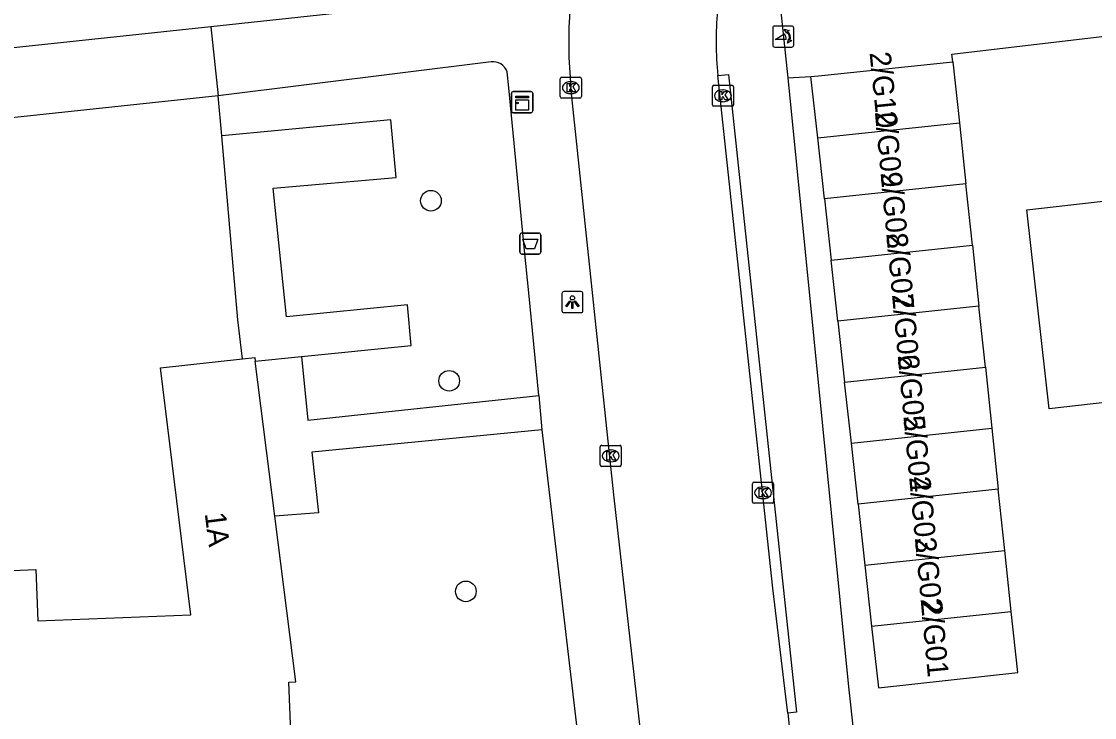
# Model space of a CAD drawing. Extents: x 160026 to 161302, y 384757 to 385701.
# Drawn here: x 161130.9 to 161181.7, y 384893.6 to 384926.6 of the extents above; entities that cross this region are included whole.
import ezdxf

# ---------------------------------------------------------------- set-up
doc = ezdxf.new("R2010")
doc.units = 0
for name, color, linetype in [('IMGEO_Afvalbak', 7, 'Continuous'), ('IMGEO_Boom', 7, 'Continuous'), ('IMGEO_Groenvoorziening', 7, 'Continuous'), ('IMGEO_Kast', 7, 'Continuous'), ('IMGEO_Kolk', 7, 'Continuous'), ('IMGEO_Lichtpunt', 7, 'Continuous'), ('IMGEO_Pand', 7, 'Continuous'), ('IMGEO_Pand_nummerreeks', 7, 'Continuous'), ('IMGEO_Poller', 7, 'Continuous'), ('IMGEO_Rijbaan_lokaal_open', 7, 'Continuous'), ('IMGEO_Voetpad_open', 7, 'Continuous')]:
    doc.layers.add(name, color=color, linetype=linetype)

msp = doc.modelspace()

# ---------------------------------------------------------------- linework, layer by layer
at = {"layer": 'IMGEO_Afvalbak'}
for p, q in [((161154.506, 384915.678), (161154.506, 384916.478)), ((161154.506, 384916.478), (161154.506, 384915.678)), ((161154.606, 384916.578), (161155.396, 384916.578)), ((161155.396, 384916.578), (161154.606, 384916.578)), ((161155.496, 384916.478), (161155.496, 384915.678)), ((161155.496, 384915.678), (161155.496, 384916.478)), ((161155.396, 384915.578), (161154.606, 384915.578)), ((161154.606, 384915.578), (161155.396, 384915.578))]:
    msp.add_line(p, q, dxfattribs=at)
msp.add_lwpolyline([(161154.649, 384916.292), (161155.353, 384916.292), (161155.204, 384915.822), (161154.798, 384915.822), (161154.649, 384916.292)], dxfattribs=at)
for centre, start, end in [((161154.606, 384916.478), 90, 180), ((161154.606, 384916.478), 90, 180), ((161155.396, 384916.478), 0, 90), ((161155.396, 384916.478), 360, 90), ((161154.606, 384915.678), 180, 270), ((161154.606, 384915.678), 180, 270), ((161155.396, 384915.678), 270, 0), ((161155.396, 384915.678), 270, 0)]:
    msp.add_arc(centre, 0.1, start, end, dxfattribs=at)
at = {"layer": 'IMGEO_Boom'}
for centre in [(161150.292, 384918.11), (161151.156, 384909.576), (161151.948, 384899.596)]:
    msp.add_circle(centre, 0.489, dxfattribs=at)
at = {"layer": 'IMGEO_Groenvoorziening'}
for points in [[(161140.387, 384921.187), (161140.223, 384923.084)], [(161144.167, 384910.724), (161149.358, 384911.244), (161149.185, 384913.178), (161143.447, 384912.604), (161142.823, 384918.707), (161148.646, 384919.203), (161148.401, 384921.942), (161140.387, 384921.187)], [(161141.374, 384910.611), (161141.142, 384912.468), (161140.387, 384921.187)]]:
    msp.add_lwpolyline(points, dxfattribs=at)
at = {"layer": 'IMGEO_Kast'}
for p, q in [((161154.187, 384923.278), (161155.028, 384923.278)), ((161155.028, 384923.278), (161154.187, 384923.278)), ((161155.112, 384923.203), (161155.112, 384922.362)), ((161155.112, 384922.362), (161155.112, 384923.203)), ((161154.112, 384922.353), (161154.112, 384923.194)), ((161154.112, 384923.194), (161154.112, 384922.353)), ((161155.037, 384922.278), (161154.196, 384922.278)), ((161154.196, 384922.278), (161155.037, 384922.278))]:
    msp.add_line(p, q, dxfattribs=at)
for points in [[(161154.307, 384923.068), (161154.907, 384923.068), (161154.907, 384922.983), (161154.307, 384922.983), (161154.307, 384923.068)], [(161154.307, 384922.893), (161154.907, 384922.893), (161154.907, 384922.404), (161154.307, 384922.404), (161154.307, 384922.893)]]:
    msp.add_lwpolyline(points, dxfattribs=at)
msp.add_circle((161154.391, 384922.742), 0.0377, dxfattribs=at)
for centre, start, end in [((161154.19, 384923.2), 92.4484, 184.2845), ((161154.19, 384923.2), 92.4484, 184.2845), ((161155.034, 384923.2), 2.4484, 94.2845), ((161155.034, 384923.2), 2.4484, 94.2845), ((161154.19, 384922.356), 182.4484, 274.2845), ((161154.19, 384922.356), 182.4484, 274.2845), ((161155.034, 384922.356), 272.4484, 4.2845), ((161155.034, 384922.356), 272.4484, 4.2845)]:
    msp.add_arc(centre, 0.0779, start, end, dxfattribs=at)
at = {"layer": 'IMGEO_Kolk'}
for p, q in [((161156.418, 384923.041), (161156.418, 384923.893)), ((161156.493, 384923.967), (161157.345, 384923.967)), ((161156.906, 384923.747), (161156.931, 384923.747)), ((161157.419, 384923.893), (161157.419, 384923.041)), ((161163.622, 384922.657), (161163.622, 384923.509)), ((161163.697, 384923.583), (161164.549, 384923.583)), ((161164.11, 384923.363), (161164.135, 384923.363)), ((161164.623, 384923.509), (161164.623, 384922.657)), ((161157.345, 384922.967), (161156.493, 384922.967)), ((161156.929, 384923.187), (161156.904, 384923.187)), ((161164.133, 384922.803), (161164.108, 384922.803)), ((161164.549, 384922.583), (161163.697, 384922.583)), ((161158.309, 384905.591), (161158.309, 384906.443)), ((161158.384, 384906.517), (161159.236, 384906.517)), ((161159.31, 384906.443), (161159.31, 384905.591)), ((161158.797, 384906.297), (161158.822, 384906.297)), ((161159.236, 384905.517), (161158.384, 384905.517)), ((161158.82, 384905.737), (161158.795, 384905.737)), ((161165.523, 384903.844), (161165.523, 384904.696)), ((161165.598, 384904.77), (161166.45, 384904.77)), ((161166.011, 384904.55), (161166.036, 384904.55)), ((161166.524, 384904.696), (161166.524, 384903.844)), ((161166.034, 384903.99), (161166.009, 384903.99)), ((161166.45, 384903.77), (161165.598, 384903.77))]:
    msp.add_line(p, q, dxfattribs=at)
for points in [[(161156.418, 384923.041), (161156.418, 384923.893)], [(161156.493, 384923.967), (161157.345, 384923.967)], [(161157.419, 384923.893), (161157.419, 384923.041)], [(161156.739, 384923.667), (161156.862, 384923.667), (161156.862, 384923.516), (161156.992, 384923.667), (161157.156, 384923.667), (161157.01, 384923.516), (161157.163, 384923.267), (161157.011, 384923.267), (161156.926, 384923.431), (161156.862, 384923.364), (161156.862, 384923.267), (161156.739, 384923.267), (161156.739, 384923.667)], [(161163.622, 384922.657), (161163.622, 384923.509)], [(161163.697, 384923.583), (161164.549, 384923.583)], [(161163.943, 384923.283), (161164.066, 384923.283), (161164.066, 384923.132), (161164.196, 384923.283), (161164.36, 384923.283), (161164.214, 384923.132), (161164.367, 384922.883), (161164.215, 384922.883), (161164.13, 384923.047), (161164.066, 384922.98), (161164.066, 384922.883), (161163.943, 384922.883), (161163.943, 384923.283)], [(161164.623, 384923.509), (161164.623, 384922.657)], [(161157.345, 384922.967), (161156.493, 384922.967)], [(161164.549, 384922.583), (161163.697, 384922.583)], [(161158.309, 384905.591), (161158.309, 384906.443)], [(161158.384, 384906.517), (161159.236, 384906.517)], [(161159.31, 384906.443), (161159.31, 384905.591)], [(161158.63, 384906.217), (161158.753, 384906.217), (161158.753, 384906.066), (161158.883, 384906.217), (161159.047, 384906.217), (161158.901, 384906.066), (161159.054, 384905.817), (161158.902, 384905.817), (161158.817, 384905.981), (161158.753, 384905.914), (161158.753, 384905.817), (161158.63, 384905.817), (161158.63, 384906.217)], [(161159.236, 384905.517), (161158.384, 384905.517)], [(161165.523, 384903.844), (161165.523, 384904.696)], [(161165.598, 384904.77), (161166.45, 384904.77)], [(161165.844, 384904.47), (161165.967, 384904.47), (161165.967, 384904.319), (161166.097, 384904.47), (161166.261, 384904.47), (161166.115, 384904.319), (161166.268, 384904.07), (161166.116, 384904.07), (161166.031, 384904.234), (161165.967, 384904.167), (161165.967, 384904.07), (161165.844, 384904.07), (161165.844, 384904.47)], [(161166.524, 384904.696), (161166.524, 384903.844)], [(161166.45, 384903.77), (161165.598, 384903.77)]]:
    msp.add_lwpolyline(points, dxfattribs=at)
for centre, start, end in [((161156.495, 384923.891), 91.552, 178.448), ((161156.495, 384923.891), 91.552, 178.448), ((161157.343, 384923.891), 1.552, 88.448), ((161157.343, 384923.891), 1.552, 88.448), ((161163.699, 384923.507), 91.552, 178.448), ((161163.699, 384923.507), 91.552, 178.448), ((161164.547, 384923.507), 1.552, 88.448), ((161164.547, 384923.507), 1.552, 88.448), ((161156.495, 384923.043), 181.552, 268.448), ((161156.495, 384923.043), 181.552, 268.448), ((161157.343, 384923.043), 271.552, 358.448), ((161157.343, 384923.043), 271.552, 358.448), ((161163.699, 384922.659), 181.552, 268.448), ((161163.699, 384922.659), 181.552, 268.448), ((161164.547, 384922.659), 271.552, 358.448), ((161164.547, 384922.659), 271.552, 358.448), ((161158.386, 384906.441), 91.552, 178.448), ((161158.386, 384906.441), 91.552, 178.448), ((161159.234, 384906.441), 1.552, 88.448), ((161159.234, 384906.441), 1.552, 88.448), ((161158.386, 384905.593), 181.552, 268.448), ((161158.386, 384905.593), 181.552, 268.448), ((161159.234, 384905.593), 271.552, 358.448), ((161159.234, 384905.593), 271.552, 358.448), ((161165.6, 384904.694), 91.552, 178.448), ((161165.6, 384904.694), 91.552, 178.448), ((161166.448, 384904.694), 1.552, 88.448), ((161166.448, 384904.694), 1.552, 88.448), ((161165.6, 384903.846), 181.552, 268.448), ((161165.6, 384903.846), 181.552, 268.448), ((161166.448, 384903.846), 271.552, 358.448), ((161166.448, 384903.846), 271.552, 358.448)]:
    msp.add_arc(centre, 0.0765, start, end, dxfattribs=at)
for centre, major_axis, ratio, start_param, end_param in [((161156.905, 384923.467), (-0.387, 0.002), 0.722429, 4.712389, 7.853982), ((161156.93, 384923.467), (-0.39, 0.002), 0.717154, 1.570796, 4.712389), ((161164.109, 384923.083), (-0.387, 0.002), 0.722429, 4.712389, 7.853982), ((161164.134, 384923.083), (-0.39, 0.002), 0.717154, 1.570796, 4.712389), ((161158.796, 384906.017), (-0.387, 0.002), 0.722429, 4.712389, 7.853982), ((161158.821, 384906.017), (-0.39, 0.002), 0.717154, 1.570796, 4.712389), ((161166.01, 384904.27), (-0.387, 0.002), 0.722429, 4.712389, 7.853982), ((161166.035, 384904.27), (-0.39, 0.002), 0.717154, 1.570796, 4.712389)]:
    msp.add_ellipse(centre, major_axis=major_axis, ratio=ratio, start_param=start_param, end_param=end_param, dxfattribs=at)
at = {"layer": 'IMGEO_Lichtpunt'}
for p, q in [((161156.496, 384913.706), (161156.496, 384912.899)), ((161156.496, 384913.706), (161156.496, 384912.899)), ((161157.398, 384913.801), (161156.59, 384913.801)), ((161157.398, 384913.801), (161156.59, 384913.801)), ((161157.492, 384912.899), (161157.492, 384913.706)), ((161157.492, 384912.899), (161157.492, 384913.706)), ((161156.59, 384912.805), (161157.398, 384912.805)), ((161156.59, 384912.805), (161157.398, 384912.805))]:
    msp.add_line(p, q, dxfattribs=at)
for points in [[(161156.87, 384913.37), (161156.909, 384913.342), (161156.721, 384913.08), (161156.683, 384913.107), (161156.87, 384913.37)], [(161156.972, 384913.322), (161157.019, 384913.322), (161157.019, 384913), (161156.972, 384913), (161156.972, 384913.322)], [(161157.082, 384913.342), (161157.12, 384913.369), (161157.307, 384913.107), (161157.268, 384913.079), (161157.082, 384913.342)]]:
    msp.add_lwpolyline(points, dxfattribs=at)
msp.add_circle((161156.995, 384913.504), 0.0994, dxfattribs=at)
for centre, start, end in [((161156.59, 384913.706), 90, 180), ((161156.59, 384913.706), 90, 180), ((161157.398, 384913.706), 0, 90), ((161157.398, 384913.706), 0, 90), ((161156.59, 384912.899), 180, 270), ((161156.59, 384912.899), 180, 270), ((161157.398, 384912.899), 270, 0), ((161157.398, 384912.899), 270, 360)]:
    msp.add_arc(centre, 0.0946, start, end, dxfattribs=at)
at = {"layer": 'IMGEO_Pand'}
for points in [[(161139.876, 384926.348), (161129.33, 384925.236)], [(161139.876, 384926.348), (161140.223, 384923.084)], [(161140.223, 384923.084), (161129.379, 384921.932), (161129.372, 384922.364), (161129.33, 384925.236)], [(161168.29, 384923.997), (161168.65, 384924.034), (161175.013, 384924.692)], [(161175.013, 384924.692), (161175.321, 384921.798)], [(161168.611, 384921.085), (161168.29, 384923.997)], [(161168.611, 384921.085), (161175.321, 384921.798)], [(161175.321, 384921.798), (161175.628, 384918.903)], [(161168.93, 384918.191), (161168.611, 384921.085)], [(161175.628, 384918.903), (161168.93, 384918.191)], [(161175.936, 384916.009), (161175.628, 384918.903)], [(161199.596, 384910.518), (161179.582, 384908.243), (161178.509, 384917.682), (161186.977, 384918.645)], [(161168.93, 384918.191), (161169.249, 384915.298)], [(161169.249, 384915.298), (161175.936, 384916.009)], [(161175.936, 384916.009), (161176.243, 384913.115)], [(161169.568, 384912.406), (161169.249, 384915.298)], [(161176.243, 384913.115), (161169.568, 384912.406)], [(161176.551, 384910.22), (161176.243, 384913.115)], [(161169.568, 384912.406), (161169.887, 384909.513)], [(161129.358, 384900.544), (161131.577, 384900.63), (161131.671, 384898.199), (161138.924, 384898.481), (161137.479, 384910.197), (161141.374, 384910.611)], [(161141.374, 384910.611), (161141.948, 384910.672), (161141.969, 384910.504)], [(161142.9, 384903.153), (161141.969, 384910.504)], [(161169.887, 384909.513), (161176.551, 384910.22)], [(161176.551, 384910.22), (161176.858, 384907.326)], [(161170.206, 384906.62), (161169.887, 384909.513)], [(161170.206, 384906.62), (161176.858, 384907.326)], [(161176.858, 384907.326), (161177.166, 384904.432)], [(161170.525, 384903.727), (161170.206, 384906.62)], [(161177.166, 384904.432), (161170.525, 384903.727)], [(161177.473, 384901.538), (161177.166, 384904.432)], [(161170.525, 384903.727), (161170.844, 384900.833)], [(161134.145, 384889.764), (161143.769, 384890.137), (161143.568, 384895.3), (161143.892, 384895.313), (161142.9, 384903.153)], [(161170.844, 384900.833), (161177.473, 384901.538)], [(161177.781, 384898.643), (161177.473, 384901.538)], [(161170.844, 384900.833), (161171.163, 384897.94)], [(161171.163, 384897.94), (161177.781, 384898.643)], [(161171.163, 384897.94), (161171.484, 384895.028), (161178.088, 384895.749), (161177.781, 384898.643)]]:
    msp.add_lwpolyline(points, dxfattribs=at)
at = {"layer": 'IMGEO_Poller'}
for p, q in [((161166.482, 384926.291), (161166.482, 384925.484)), ((161166.482, 384926.291), (161166.482, 384925.484)), ((161167.384, 384926.386), (161166.576, 384926.386)), ((161167.384, 384926.386), (161166.576, 384926.386)), ((161167.478, 384925.484), (161167.478, 384926.291)), ((161167.478, 384925.484), (161167.478, 384926.291)), ((161166.576, 384925.389), (161167.384, 384925.389)), ((161166.576, 384925.389), (161167.384, 384925.389))]:
    msp.add_line(p, q, dxfattribs=at)
for points in [[(161167.161, 384926.115), (161167.149, 384926.042), (161167.024, 384926.247)], [(161167.024, 384926.247), (161167.255, 384926.181), (161167.184, 384926.149)], [(161167.117, 384925.742), (161166.604, 384925.742), (161167.034, 384926.017)], [(161167.177, 384925.57), (161167.243, 384925.801), (161167.273, 384925.733)], [(161167.309, 384925.706), (161167.381, 384925.695), (161167.177, 384925.57)]]:
    msp.add_lwpolyline(points, dxfattribs=at)
for centre, radius, start, end in [((161166.576, 384926.291), 0.0946, 90, 180), ((161166.576, 384926.291), 0.0946, 90, 180), ((161167.384, 384926.291), 0.0946, 0, 90), ((161167.384, 384926.291), 0.0946, 0, 90), ((161166.789, 384925.792), 0.332, 351.3247, 42.4854), ((161166.803, 384925.802), 0.476, 351.7527, 41.1691), ((161166.803, 384925.802), 0.516, 349.3569, 42.2912), ((161166.576, 384925.484), 0.0946, 180, 270), ((161166.576, 384925.484), 0.0946, 180, 270), ((161167.384, 384925.484), 0.0946, 270, 0), ((161167.384, 384925.484), 0.0946, 270, 0)]:
    msp.add_arc(centre, radius, start, end, dxfattribs=at)
at = {"layer": 'IMGEO_Rijbaan_lokaal_open'}
for points in [[(161167.189, 384893.825), (161167.108, 384894.6), (161166.482, 384899.751), (161163.876, 384924.045)], [(161160.758, 384888.065), (161160.572, 384889.806), (161160.123, 384893.834), (161158.96, 384904.173), (161156.933, 384923.339), (161156.919, 384923.467)], [(161167.189, 384893.825), (161167.581, 384890.072), (161167.717, 384888.774)]]:
    msp.add_lwpolyline(points, dxfattribs=at)
for centre, radius, start, end in [((161180.539, 384925.629), 23.719, 148.5163, 185.2289), ((161182.763, 384925.7), 18.96, 175.7392, 185.0088)]:
    msp.add_arc(centre, radius, start, end, dxfattribs=at)
at = {"layer": 'IMGEO_Voetpad_open'}
for points in [[(161153.625, 384929.861), (161153.845, 384927.859), (161139.876, 384926.348)], [(161166.733, 384928.263), (161167.201, 384923.926)], [(161175.013, 384924.692), (161174.967, 384925.061), (161186.098, 384926.37)], [(161153.142, 384924.69), (161140.223, 384923.084)], [(161155.405, 384908.886), (161154.929, 384913.742), (161154.732, 384915.75), (161153.976, 384923.463), (161153.898, 384924.222)], [(161163.876, 384924.045), (161164.381, 384924.094), (161167.61, 384893.871), (161167.189, 384893.825)], [(161167.201, 384923.926), (161168.29, 384923.997)], [(161167.201, 384923.926), (161170.066, 384895.072), (161170.57, 384890.487)], [(161141.969, 384910.504), (161144.167, 384910.724)], [(161144.167, 384910.724), (161144.468, 384907.711), (161155.405, 384908.886)], [(161155.405, 384908.886), (161155.546, 384907.257)], [(161155.546, 384907.257), (161144.649, 384906.201), (161144.962, 384903.322), (161142.9, 384903.153)], [(161155.546, 384907.257), (161157.167, 384893.376), (161157.699, 384888.565)]]:
    msp.add_lwpolyline(points, dxfattribs=at)
msp.add_arc((161153.243, 384924.009), 0.688, 18.0004, 98.4807, dxfattribs=at)

# ---------------------------------------------------------------- texts
at = {"layer": 'IMGEO_Pand_nummerreeks'}
for s, rotation, p in [('2/G10', 275.7236, (161171.066, 384925.126)), ('2/G09', 275.3627, (161171.316, 384922.319)), ('2/G08', 275.3627, (161171.587, 384919.427)), ('2/G07', 275.3627, (161171.858, 384916.545)), ('2/G06', 275.3627, (161172.128, 384913.66)), ('2/G05', 275.3627, (161172.399, 384910.774)), ('2/G04', 275.3627, (161172.67, 384907.889)), ('2/G03', 275.3627, (161172.941, 384905.004)), ('1A', 277.2136, (161139.576, 384903.288)), ('2/G02', 275.3627, (161173.211, 384902.124)), ('2/G01', 275.3627, (161173.493, 384899.123))]:
    msp.add_text(s, height=1, rotation=rotation, dxfattribs=at).set_placement(p)

doc.saveas('drawing.dxf')
